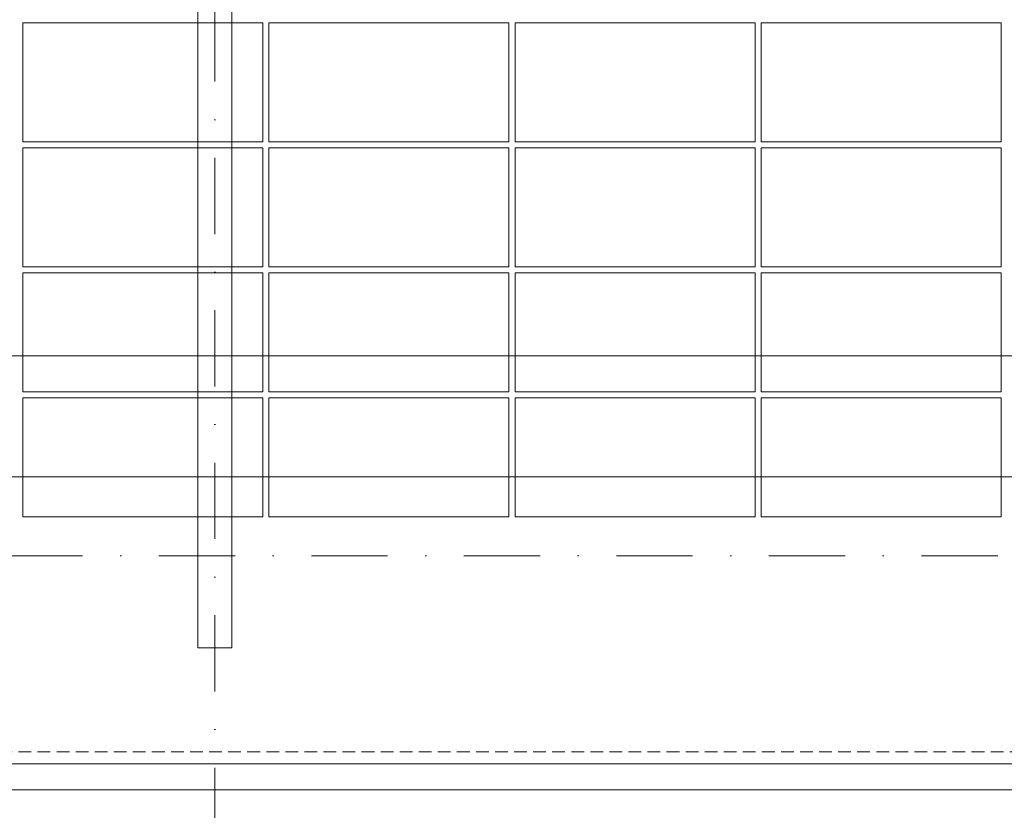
# Model space of a CAD drawing. Header units: millimetres. Extents: x -15830 to 4680139, y -28864 to 2281735.
# Tile 453 of 577: x 315504 to 320424, y 243011 to 246963. Entities that reach past the tile are written whole.
import ezdxf

# ---------------------------------------------------------------- set-up
doc = ezdxf.new("R2010")
doc.units = ezdxf.units.MM
for name, pattern in [('CENTERX2', [101.6, 63.5, -12.7, 12.7, -12.7]), ('DASHDOT', [25.4, 12.7, -6.35, 0, -6.35]), ('DASHED', [19.05, 12.7, -6.35]), ('HIDDEN', [9.525, 6.35, -3.175])]:
    doc.linetypes.add(name, pattern=pattern)
for name, color, linetype, lineweight in [('A99_FVE', 30, 'Continuous', 5), ('A99_N_kce-pod', 7, 'DASHED', 20), ('A99_N_koty-200', 5, 'Continuous', 5), ('A99_N_koty-200 @ 1', 5, 'Continuous', 5), ('A99_N_koty-200 @ 10', 5, 'Continuous', 5), ('A99_N_koty-200 @ 100', 5, 'Continuous', 5), ('A99_N_koty-200 @ 200', 5, 'Continuous', 5), ('A99_N_koty-200 @ 250 (1)', 5, 'Continuous', 5), ('A99_N_koty-200 @ 250 (2)', 5, 'Continuous', 5), ('A99_N_koty-200 @ 400', 5, 'Continuous', 5), ('A99_S_kce-pohl', 7, 'Continuous', 5), ('A99_S_osy', 1, 'CENTERX2', 5)]:
    doc.layers.add(name, color=color, linetype=linetype, lineweight=lineweight)
doc.styles.add('A99_kota', font='isocpeur.ttf', dxfattribs={"height": 2})
doc.dimstyles.new('A99_kota_200 new', dxfattribs={"dimscale": 200, "dimtxt": 2, "dimasz": 1.2, "dimexe": 0.5, "dimexo": 1.5, "dimgap": 0.3, "dimtad": 1, "dimdec": 0, "dimzin": 3, "dimdsep": 46, "dimtxsty": 'A99_kota', "dimblk": 'ARCHTICK', "dimcen": 2.5, "dimazin": 2, "dimtfac": 0.75, "dimtdec": 0, "dimtmove": 2, "dimatfit": 0, "dimfxl": 0, "dimtolj": 1, "dimtzin": 0, "dimlwd": 5, "dimlwe": 5, "dimarcsym": 0})

# ---------------------------------------------------------------- blocks, each defined once
blk = doc.blocks.new('_ArchTick')
at = {"color": 0, "linetype": 'ByBlock', "const_width": 0.15}
blk.add_lwpolyline([(-0.5, -0.5), (0.5, 0.5)], dxfattribs=at)
blk = doc.blocks.new('*D237')
at = {"layer": 'A99_N_koty-200', "color": 0, "linetype": 'Continuous', "lineweight": 5, "ltscale": 10, "transparency": 16777216}
for p, q in [((316479, 241208.3), (316479, 240758.3)), ((328479, 241208.3), (328479, 240758.3)), ((328479, 240808.3), (316479, 240808.3))]:
    blk.add_line(p, q, dxfattribs=at)
at = {"layer": 'Defpoints', "color": 0, "linetype": 'Continuous', "ltscale": 10, "transparency": 16777216}
for p in [(316479, 243683.3), (328479, 243683.3), (316479, 240808.3)]:
    blk.add_point(p, dxfattribs=at)
at = {"layer": 'A99_N_koty-200', "color": 0, "linetype": 'Continuous', "lineweight": 5, "ltscale": 10, "transparency": 16777216, "xscale": 120, "yscale": 120, "zscale": 120, "rotation": 180}
blk.add_blockref('_ArchTick', (316479, 240808.3), dxfattribs=at)
at = {"layer": 'A99_N_koty-200', "color": 0, "linetype": 'Continuous', "lineweight": 5, "ltscale": 10, "transparency": 16777216, "xscale": 120, "yscale": 120, "zscale": 120}
blk.add_blockref('_ArchTick', (328479, 240808.3), dxfattribs=at)
at = {"layer": 'A99_N_koty-200', "color": 0, "linetype": 'Continuous', "ltscale": 10, "transparency": 16777216, "insert": (322479, 240938.3), "char_height": 200, "attachment_point": 5, "style": 'A99_kota'}
blk.add_mtext('\\A1;12000', dxfattribs=at)
blk = doc.blocks.new('*D238')
at = {"layer": 'A99_N_koty-200', "color": 0, "linetype": 'Continuous', "lineweight": 5, "ltscale": 10, "transparency": 16777216}
for p, q in [((316479, 241608.3), (316479, 240708.3)), ((328479, 241608.3), (328479, 240708.3)), ((328479, 240808.3), (316479, 240808.3))]:
    blk.add_line(p, q, dxfattribs=at)
at = {"layer": 'Defpoints', "color": 0, "linetype": 'Continuous', "ltscale": 10, "transparency": 16777216}
for p in [(316479, 243683.3), (328479, 243683.3), (316479, 240808.3)]:
    blk.add_point(p, dxfattribs=at)
at = {"layer": 'A99_N_koty-200', "color": 0, "linetype": 'Continuous', "lineweight": 5, "ltscale": 10, "transparency": 16777216, "xscale": 240, "yscale": 240, "zscale": 240, "rotation": 180}
blk.add_blockref('_ArchTick', (316479, 240808.3), dxfattribs=at)
at = {"layer": 'A99_N_koty-200', "color": 0, "linetype": 'Continuous', "lineweight": 5, "ltscale": 10, "transparency": 16777216, "xscale": 240, "yscale": 240, "zscale": 240}
blk.add_blockref('_ArchTick', (328479, 240808.3), dxfattribs=at)
at = {"layer": 'A99_N_koty-200', "color": 0, "linetype": 'Continuous', "ltscale": 10, "transparency": 16777216, "insert": (322479, 241068.3), "char_height": 400, "attachment_point": 5, "style": 'A99_kota'}
blk.add_mtext('\\A1;12000', dxfattribs=at)
blk = doc.blocks.new('*D239')
at = {"layer": 'A99_N_koty-200', "color": 0, "linetype": 'Continuous', "lineweight": 5, "ltscale": 10, "transparency": 16777216}
for p, q in [((316479, 240812.3), (316479, 240807.8)), ((328479, 240808.3), (316479, 240808.3)), ((328479, 240812.3), (328479, 240807.8))]:
    blk.add_line(p, q, dxfattribs=at)
at = {"layer": 'Defpoints', "color": 0, "linetype": 'Continuous', "ltscale": 10, "transparency": 16777216}
for p in [(316479, 243683.3), (328479, 243683.3), (316479, 240808.3)]:
    blk.add_point(p, dxfattribs=at)
at = {"layer": 'A99_N_koty-200', "color": 0, "linetype": 'Continuous', "lineweight": 5, "ltscale": 10, "transparency": 16777216, "xscale": 1.2, "yscale": 1.2, "zscale": 1.2, "rotation": 180}
blk.add_blockref('_ArchTick', (316479, 240808.3), dxfattribs=at)
at = {"layer": 'A99_N_koty-200', "color": 0, "linetype": 'Continuous', "lineweight": 5, "ltscale": 10, "transparency": 16777216, "xscale": 1.2, "yscale": 1.2, "zscale": 1.2}
blk.add_blockref('_ArchTick', (328479, 240808.3), dxfattribs=at)
at = {"layer": 'A99_N_koty-200', "color": 0, "linetype": 'Continuous', "ltscale": 10, "transparency": 16777216, "insert": (322479, 240809.6), "char_height": 2, "attachment_point": 5, "style": 'A99_kota'}
blk.add_mtext('\\A1;12000', dxfattribs=at)
blk = doc.blocks.new('*D240')
at = {"layer": 'A99_N_koty-200', "color": 0, "linetype": 'Continuous', "lineweight": 5, "ltscale": 10, "transparency": 16777216}
for p, q in [((316479, 242408.3), (316479, 240608.3)), ((328479, 242408.3), (328479, 240608.3)), ((328479, 240808.3), (316479, 240808.3))]:
    blk.add_line(p, q, dxfattribs=at)
at = {"layer": 'Defpoints', "color": 0, "linetype": 'Continuous', "ltscale": 10, "transparency": 16777216}
for p in [(316479, 243683.3), (328479, 243683.3), (316479, 240808.3)]:
    blk.add_point(p, dxfattribs=at)
at = {"layer": 'A99_N_koty-200', "color": 0, "linetype": 'Continuous', "lineweight": 5, "ltscale": 10, "transparency": 16777216, "xscale": 480, "yscale": 480, "zscale": 480, "rotation": 180}
blk.add_blockref('_ArchTick', (316479, 240808.3), dxfattribs=at)
at = {"layer": 'A99_N_koty-200', "color": 0, "linetype": 'Continuous', "lineweight": 5, "ltscale": 10, "transparency": 16777216, "xscale": 480, "yscale": 480, "zscale": 480}
blk.add_blockref('_ArchTick', (328479, 240808.3), dxfattribs=at)
at = {"layer": 'A99_N_koty-200', "color": 0, "linetype": 'Continuous', "ltscale": 10, "transparency": 16777216, "insert": (322479, 241328.3), "char_height": 800, "attachment_point": 5, "style": 'A99_kota'}
blk.add_mtext('\\A1;12000', dxfattribs=at)
blk = doc.blocks.new('*D241')
at = {"layer": 'A99_N_koty-200', "color": 0, "linetype": 'Continuous', "lineweight": 5, "ltscale": 10, "transparency": 16777216}
for p, q in [((316479, 240848.3), (316479, 240803.3)), ((328479, 240848.3), (328479, 240803.3)), ((328479, 240808.3), (316479, 240808.3))]:
    blk.add_line(p, q, dxfattribs=at)
at = {"layer": 'Defpoints', "color": 0, "linetype": 'Continuous', "ltscale": 10, "transparency": 16777216}
for p in [(316479, 243683.3), (328479, 243683.3), (316479, 240808.3)]:
    blk.add_point(p, dxfattribs=at)
at = {"layer": 'A99_N_koty-200', "color": 0, "linetype": 'Continuous', "lineweight": 5, "ltscale": 10, "transparency": 16777216, "xscale": 12, "yscale": 12, "zscale": 12, "rotation": 180}
blk.add_blockref('_ArchTick', (316479, 240808.3), dxfattribs=at)
at = {"layer": 'A99_N_koty-200', "color": 0, "linetype": 'Continuous', "lineweight": 5, "ltscale": 10, "transparency": 16777216, "xscale": 12, "yscale": 12, "zscale": 12}
blk.add_blockref('_ArchTick', (328479, 240808.3), dxfattribs=at)
at = {"layer": 'A99_N_koty-200', "color": 0, "linetype": 'Continuous', "ltscale": 10, "transparency": 16777216, "insert": (322479, 240821.3), "char_height": 20, "attachment_point": 5, "style": 'A99_kota'}
blk.add_mtext('\\A1;12000', dxfattribs=at)
blk = doc.blocks.new('*D242')
at = {"layer": 'A99_N_koty-200', "color": 0, "linetype": 'Continuous', "lineweight": 5, "ltscale": 10, "transparency": 16777216}
for p, q in [((316479, 241808.3), (316479, 240683.3)), ((328479, 241808.3), (328479, 240683.3)), ((328479, 240808.3), (316479, 240808.3))]:
    blk.add_line(p, q, dxfattribs=at)
at = {"layer": 'Defpoints', "color": 0, "linetype": 'Continuous', "ltscale": 10, "transparency": 16777216}
for p in [(316479, 243683.3), (328479, 243683.3), (316479, 240808.3)]:
    blk.add_point(p, dxfattribs=at)
at = {"layer": 'A99_N_koty-200', "color": 0, "linetype": 'Continuous', "lineweight": 5, "ltscale": 10, "transparency": 16777216, "xscale": 300, "yscale": 300, "zscale": 300, "rotation": 180}
blk.add_blockref('_ArchTick', (316479, 240808.3), dxfattribs=at)
at = {"layer": 'A99_N_koty-200', "color": 0, "linetype": 'Continuous', "lineweight": 5, "ltscale": 10, "transparency": 16777216, "xscale": 300, "yscale": 300, "zscale": 300}
blk.add_blockref('_ArchTick', (328479, 240808.3), dxfattribs=at)
at = {"layer": 'A99_N_koty-200', "color": 0, "linetype": 'Continuous', "ltscale": 10, "transparency": 16777216, "insert": (322479, 241133.3), "char_height": 500, "attachment_point": 5, "style": 'A99_kota'}
blk.add_mtext('\\A1;12000', dxfattribs=at)
blk = doc.blocks.new('*D243')
at = {"layer": 'A99_N_koty-200', "color": 0, "linetype": 'Continuous', "lineweight": 5, "ltscale": 10, "transparency": 16777216}
for p, q in [((316479, 241808.3), (316479, 240683.3)), ((328479, 241808.3), (328479, 240683.3)), ((328479, 240808.3), (316479, 240808.3))]:
    blk.add_line(p, q, dxfattribs=at)
at = {"layer": 'Defpoints', "color": 0, "linetype": 'Continuous', "ltscale": 10, "transparency": 16777216}
for p in [(316479, 243683.3), (328479, 243683.3), (316479, 240808.3)]:
    blk.add_point(p, dxfattribs=at)
at = {"layer": 'A99_N_koty-200', "color": 0, "linetype": 'Continuous', "lineweight": 5, "ltscale": 10, "transparency": 16777216, "xscale": 300, "yscale": 300, "zscale": 300, "rotation": 180}
blk.add_blockref('_ArchTick', (316479, 240808.3), dxfattribs=at)
at = {"layer": 'A99_N_koty-200', "color": 0, "linetype": 'Continuous', "lineweight": 5, "ltscale": 10, "transparency": 16777216, "xscale": 300, "yscale": 300, "zscale": 300}
blk.add_blockref('_ArchTick', (328479, 240808.3), dxfattribs=at)
at = {"layer": 'A99_N_koty-200', "color": 0, "linetype": 'Continuous', "ltscale": 10, "transparency": 16777216, "insert": (322479, 241133.3), "char_height": 500, "attachment_point": 5, "style": 'A99_kota'}
blk.add_mtext('\\A1;12000', dxfattribs=at)
blk = doc.blocks.new('*D244')
at = {"layer": 'A99_N_koty-200', "color": 0, "linetype": 'Continuous', "lineweight": 5, "ltscale": 10, "transparency": 16777216}
for p, q in [((304479, 241208.3), (304479, 240758.3)), ((316479, 241208.3), (316479, 240758.3)), ((316479, 240808.3), (304479, 240808.3))]:
    blk.add_line(p, q, dxfattribs=at)
at = {"layer": 'Defpoints', "color": 0, "linetype": 'Continuous', "ltscale": 10, "transparency": 16777216}
for p in [(304479, 243683.3), (316479, 243683.3), (304479, 240808.3)]:
    blk.add_point(p, dxfattribs=at)
at = {"layer": 'A99_N_koty-200', "color": 0, "linetype": 'Continuous', "lineweight": 5, "ltscale": 10, "transparency": 16777216, "xscale": 120, "yscale": 120, "zscale": 120, "rotation": 180}
blk.add_blockref('_ArchTick', (304479, 240808.3), dxfattribs=at)
at = {"layer": 'A99_N_koty-200', "color": 0, "linetype": 'Continuous', "lineweight": 5, "ltscale": 10, "transparency": 16777216, "xscale": 120, "yscale": 120, "zscale": 120}
blk.add_blockref('_ArchTick', (316479, 240808.3), dxfattribs=at)
at = {"layer": 'A99_N_koty-200', "color": 0, "linetype": 'Continuous', "ltscale": 10, "transparency": 16777216, "insert": (310479, 240938.3), "char_height": 200, "attachment_point": 5, "style": 'A99_kota'}
blk.add_mtext('\\A1;12000', dxfattribs=at)
blk = doc.blocks.new('*D245')
at = {"layer": 'A99_N_koty-200', "color": 0, "linetype": 'Continuous', "lineweight": 5, "ltscale": 10, "transparency": 16777216}
for p, q in [((304479, 241608.3), (304479, 240708.3)), ((316479, 241608.3), (316479, 240708.3)), ((316479, 240808.3), (304479, 240808.3))]:
    blk.add_line(p, q, dxfattribs=at)
at = {"layer": 'Defpoints', "color": 0, "linetype": 'Continuous', "ltscale": 10, "transparency": 16777216}
for p in [(304479, 243683.3), (316479, 243683.3), (304479, 240808.3)]:
    blk.add_point(p, dxfattribs=at)
at = {"layer": 'A99_N_koty-200', "color": 0, "linetype": 'Continuous', "lineweight": 5, "ltscale": 10, "transparency": 16777216, "xscale": 240, "yscale": 240, "zscale": 240, "rotation": 180}
blk.add_blockref('_ArchTick', (304479, 240808.3), dxfattribs=at)
at = {"layer": 'A99_N_koty-200', "color": 0, "linetype": 'Continuous', "lineweight": 5, "ltscale": 10, "transparency": 16777216, "xscale": 240, "yscale": 240, "zscale": 240}
blk.add_blockref('_ArchTick', (316479, 240808.3), dxfattribs=at)
at = {"layer": 'A99_N_koty-200', "color": 0, "linetype": 'Continuous', "ltscale": 10, "transparency": 16777216, "insert": (310479, 241068.3), "char_height": 400, "attachment_point": 5, "style": 'A99_kota'}
blk.add_mtext('\\A1;12000', dxfattribs=at)
blk = doc.blocks.new('*D246')
at = {"layer": 'A99_N_koty-200', "color": 0, "linetype": 'Continuous', "lineweight": 5, "ltscale": 10, "transparency": 16777216}
for p, q in [((304479, 240812.3), (304479, 240807.8)), ((316479, 240808.3), (304479, 240808.3)), ((316479, 240812.3), (316479, 240807.8))]:
    blk.add_line(p, q, dxfattribs=at)
at = {"layer": 'Defpoints', "color": 0, "linetype": 'Continuous', "ltscale": 10, "transparency": 16777216}
for p in [(304479, 243683.3), (316479, 243683.3), (304479, 240808.3)]:
    blk.add_point(p, dxfattribs=at)
at = {"layer": 'A99_N_koty-200', "color": 0, "linetype": 'Continuous', "lineweight": 5, "ltscale": 10, "transparency": 16777216, "xscale": 1.2, "yscale": 1.2, "zscale": 1.2, "rotation": 180}
blk.add_blockref('_ArchTick', (304479, 240808.3), dxfattribs=at)
at = {"layer": 'A99_N_koty-200', "color": 0, "linetype": 'Continuous', "lineweight": 5, "ltscale": 10, "transparency": 16777216, "xscale": 1.2, "yscale": 1.2, "zscale": 1.2}
blk.add_blockref('_ArchTick', (316479, 240808.3), dxfattribs=at)
at = {"layer": 'A99_N_koty-200', "color": 0, "linetype": 'Continuous', "ltscale": 10, "transparency": 16777216, "insert": (310479, 240809.6), "char_height": 2, "attachment_point": 5, "style": 'A99_kota'}
blk.add_mtext('\\A1;12000', dxfattribs=at)
blk = doc.blocks.new('*D247')
at = {"layer": 'A99_N_koty-200', "color": 0, "linetype": 'Continuous', "lineweight": 5, "ltscale": 10, "transparency": 16777216}
for p, q in [((304479, 242408.3), (304479, 240608.3)), ((316479, 242408.3), (316479, 240608.3)), ((316479, 240808.3), (304479, 240808.3))]:
    blk.add_line(p, q, dxfattribs=at)
at = {"layer": 'Defpoints', "color": 0, "linetype": 'Continuous', "ltscale": 10, "transparency": 16777216}
for p in [(304479, 243683.3), (316479, 243683.3), (304479, 240808.3)]:
    blk.add_point(p, dxfattribs=at)
at = {"layer": 'A99_N_koty-200', "color": 0, "linetype": 'Continuous', "lineweight": 5, "ltscale": 10, "transparency": 16777216, "xscale": 480, "yscale": 480, "zscale": 480, "rotation": 180}
blk.add_blockref('_ArchTick', (304479, 240808.3), dxfattribs=at)
at = {"layer": 'A99_N_koty-200', "color": 0, "linetype": 'Continuous', "lineweight": 5, "ltscale": 10, "transparency": 16777216, "xscale": 480, "yscale": 480, "zscale": 480}
blk.add_blockref('_ArchTick', (316479, 240808.3), dxfattribs=at)
at = {"layer": 'A99_N_koty-200', "color": 0, "linetype": 'Continuous', "ltscale": 10, "transparency": 16777216, "insert": (310479, 241328.3), "char_height": 800, "attachment_point": 5, "style": 'A99_kota'}
blk.add_mtext('\\A1;12000', dxfattribs=at)
blk = doc.blocks.new('*D248')
at = {"layer": 'A99_N_koty-200', "color": 0, "linetype": 'Continuous', "lineweight": 5, "ltscale": 10, "transparency": 16777216}
for p, q in [((304479, 240848.3), (304479, 240803.3)), ((316479, 240848.3), (316479, 240803.3)), ((316479, 240808.3), (304479, 240808.3))]:
    blk.add_line(p, q, dxfattribs=at)
at = {"layer": 'Defpoints', "color": 0, "linetype": 'Continuous', "ltscale": 10, "transparency": 16777216}
for p in [(304479, 243683.3), (316479, 243683.3), (304479, 240808.3)]:
    blk.add_point(p, dxfattribs=at)
at = {"layer": 'A99_N_koty-200', "color": 0, "linetype": 'Continuous', "lineweight": 5, "ltscale": 10, "transparency": 16777216, "xscale": 12, "yscale": 12, "zscale": 12, "rotation": 180}
blk.add_blockref('_ArchTick', (304479, 240808.3), dxfattribs=at)
at = {"layer": 'A99_N_koty-200', "color": 0, "linetype": 'Continuous', "lineweight": 5, "ltscale": 10, "transparency": 16777216, "xscale": 12, "yscale": 12, "zscale": 12}
blk.add_blockref('_ArchTick', (316479, 240808.3), dxfattribs=at)
at = {"layer": 'A99_N_koty-200', "color": 0, "linetype": 'Continuous', "ltscale": 10, "transparency": 16777216, "insert": (310479, 240821.3), "char_height": 20, "attachment_point": 5, "style": 'A99_kota'}
blk.add_mtext('\\A1;12000', dxfattribs=at)
blk = doc.blocks.new('*D249')
at = {"layer": 'A99_N_koty-200', "color": 0, "linetype": 'Continuous', "lineweight": 5, "ltscale": 10, "transparency": 16777216}
for p, q in [((304479, 241808.3), (304479, 240683.3)), ((316479, 241808.3), (316479, 240683.3)), ((316479, 240808.3), (304479, 240808.3))]:
    blk.add_line(p, q, dxfattribs=at)
at = {"layer": 'Defpoints', "color": 0, "linetype": 'Continuous', "ltscale": 10, "transparency": 16777216}
for p in [(304479, 243683.3), (316479, 243683.3), (304479, 240808.3)]:
    blk.add_point(p, dxfattribs=at)
at = {"layer": 'A99_N_koty-200', "color": 0, "linetype": 'Continuous', "lineweight": 5, "ltscale": 10, "transparency": 16777216, "xscale": 300, "yscale": 300, "zscale": 300, "rotation": 180}
blk.add_blockref('_ArchTick', (304479, 240808.3), dxfattribs=at)
at = {"layer": 'A99_N_koty-200', "color": 0, "linetype": 'Continuous', "lineweight": 5, "ltscale": 10, "transparency": 16777216, "xscale": 300, "yscale": 300, "zscale": 300}
blk.add_blockref('_ArchTick', (316479, 240808.3), dxfattribs=at)
at = {"layer": 'A99_N_koty-200', "color": 0, "linetype": 'Continuous', "ltscale": 10, "transparency": 16777216, "insert": (310479, 241133.3), "char_height": 500, "attachment_point": 5, "style": 'A99_kota'}
blk.add_mtext('\\A1;12000', dxfattribs=at)
blk = doc.blocks.new('*D250')
at = {"layer": 'A99_N_koty-200', "color": 0, "linetype": 'Continuous', "lineweight": 5, "ltscale": 10, "transparency": 16777216}
for p, q in [((304479, 241808.3), (304479, 240683.3)), ((316479, 241808.3), (316479, 240683.3)), ((316479, 240808.3), (304479, 240808.3))]:
    blk.add_line(p, q, dxfattribs=at)
at = {"layer": 'Defpoints', "color": 0, "linetype": 'Continuous', "ltscale": 10, "transparency": 16777216}
for p in [(304479, 243683.3), (316479, 243683.3), (304479, 240808.3)]:
    blk.add_point(p, dxfattribs=at)
at = {"layer": 'A99_N_koty-200', "color": 0, "linetype": 'Continuous', "lineweight": 5, "ltscale": 10, "transparency": 16777216, "xscale": 300, "yscale": 300, "zscale": 300, "rotation": 180}
blk.add_blockref('_ArchTick', (304479, 240808.3), dxfattribs=at)
at = {"layer": 'A99_N_koty-200', "color": 0, "linetype": 'Continuous', "lineweight": 5, "ltscale": 10, "transparency": 16777216, "xscale": 300, "yscale": 300, "zscale": 300}
blk.add_blockref('_ArchTick', (316479, 240808.3), dxfattribs=at)
at = {"layer": 'A99_N_koty-200', "color": 0, "linetype": 'Continuous', "ltscale": 10, "transparency": 16777216, "insert": (310479, 241133.3), "char_height": 500, "attachment_point": 5, "style": 'A99_kota'}
blk.add_mtext('\\A1;12000', dxfattribs=at)
blk = doc.blocks.new('*D114')
at = {"layer": 'A99_N_koty-200', "color": 0, "linetype": 'Continuous', "lineweight": 5, "ltscale": 10, "transparency": 16777216}
for p, q in [((292209, 244483.3), (292209, 245383.3)), ((329424, 244483.3), (329424, 245383.3)), ((292209, 245283.3), (329424, 245283.3))]:
    blk.add_line(p, q, dxfattribs=at)
at = {"layer": 'Defpoints', "color": 0, "linetype": 'Continuous', "ltscale": 10, "transparency": 16777216}
for p in [(329424, 245283.3), (292209, 243203.3), (329424, 243203.3)]:
    blk.add_point(p, dxfattribs=at)
at = {"layer": 'A99_N_koty-200', "color": 0, "linetype": 'Continuous', "lineweight": 5, "ltscale": 10, "transparency": 16777216, "xscale": 240, "yscale": 240, "zscale": 240, "rotation": 180}
blk.add_blockref('_ArchTick', (292209, 245283.3), dxfattribs=at)
at = {"layer": 'A99_N_koty-200', "color": 0, "linetype": 'Continuous', "lineweight": 5, "ltscale": 10, "transparency": 16777216, "xscale": 240, "yscale": 240, "zscale": 240}
blk.add_blockref('_ArchTick', (329424, 245283.3), dxfattribs=at)
at = {"layer": 'A99_N_koty-200', "color": 0, "linetype": 'Continuous', "ltscale": 10, "transparency": 16777216, "insert": (310816.5, 245543.3), "char_height": 400, "attachment_point": 5, "style": 'A99_kota'}
blk.add_mtext('\\A1;37215', dxfattribs=at)
blk = doc.blocks.new('*D115')
at = {"layer": 'A99_N_koty-200', "color": 0, "linetype": 'Continuous', "lineweight": 5, "ltscale": 10, "transparency": 16777216}
for p, q in [((292209, 244278.3), (292209, 244728.3)), ((329424, 244278.3), (329424, 244728.3)), ((292209, 244678.3), (329424, 244678.3))]:
    blk.add_line(p, q, dxfattribs=at)
at = {"layer": 'Defpoints', "color": 0, "linetype": 'Continuous', "ltscale": 10, "transparency": 16777216}
for p in [(329424, 244678.3), (292209, 243203.3), (329424, 243203.3)]:
    blk.add_point(p, dxfattribs=at)
at = {"layer": 'A99_N_koty-200', "color": 0, "linetype": 'Continuous', "lineweight": 5, "ltscale": 10, "transparency": 16777216, "xscale": 120, "yscale": 120, "zscale": 120, "rotation": 180}
blk.add_blockref('_ArchTick', (292209, 244678.3), dxfattribs=at)
at = {"layer": 'A99_N_koty-200', "color": 0, "linetype": 'Continuous', "lineweight": 5, "ltscale": 10, "transparency": 16777216, "xscale": 120, "yscale": 120, "zscale": 120}
blk.add_blockref('_ArchTick', (329424, 244678.3), dxfattribs=at)
at = {"layer": 'A99_N_koty-200', "color": 0, "linetype": 'Continuous', "ltscale": 10, "transparency": 16777216, "insert": (310816.5, 244808.3), "char_height": 200, "attachment_point": 5, "style": 'A99_kota'}
blk.add_mtext('\\A1;37215', dxfattribs=at)
blk = doc.blocks.new('*D116')
at = {"layer": 'A99_N_koty-200', "color": 0, "linetype": 'Continuous', "lineweight": 5, "ltscale": 10, "transparency": 16777216}
for p, q in [((292209, 244674.3), (292209, 244678.8)), ((292209, 244678.3), (329424, 244678.3)), ((329424, 244674.3), (329424, 244678.8))]:
    blk.add_line(p, q, dxfattribs=at)
at = {"layer": 'Defpoints', "color": 0, "linetype": 'Continuous', "ltscale": 10, "transparency": 16777216}
for p in [(329424, 244678.3), (292209, 243203.3), (329424, 243203.3)]:
    blk.add_point(p, dxfattribs=at)
at = {"layer": 'A99_N_koty-200', "color": 0, "linetype": 'Continuous', "lineweight": 5, "ltscale": 10, "transparency": 16777216, "xscale": 1.2, "yscale": 1.2, "zscale": 1.2, "rotation": 180}
blk.add_blockref('_ArchTick', (292209, 244678.3), dxfattribs=at)
at = {"layer": 'A99_N_koty-200', "color": 0, "linetype": 'Continuous', "lineweight": 5, "ltscale": 10, "transparency": 16777216, "xscale": 1.2, "yscale": 1.2, "zscale": 1.2}
blk.add_blockref('_ArchTick', (329424, 244678.3), dxfattribs=at)
at = {"layer": 'A99_N_koty-200', "color": 0, "linetype": 'Continuous', "ltscale": 10, "transparency": 16777216, "insert": (310816.5, 244679.6), "char_height": 2, "attachment_point": 5, "style": 'A99_kota'}
blk.add_mtext('\\A1;37215', dxfattribs=at)
blk = doc.blocks.new('*D117')
at = {"layer": 'A99_N_koty-200', "color": 0, "linetype": 'Continuous', "lineweight": 5, "ltscale": 10, "transparency": 16777216}
for p, q in [((292209, 243803.3), (292209, 244878.3)), ((329424, 243803.3), (329424, 244878.3)), ((292209, 244678.3), (329424, 244678.3))]:
    blk.add_line(p, q, dxfattribs=at)
at = {"layer": 'Defpoints', "color": 0, "linetype": 'Continuous', "ltscale": 10, "transparency": 16777216}
for p in [(329424, 244678.3), (292209, 243203.3), (329424, 243203.3)]:
    blk.add_point(p, dxfattribs=at)
at = {"layer": 'A99_N_koty-200', "color": 0, "linetype": 'Continuous', "lineweight": 5, "ltscale": 10, "transparency": 16777216, "xscale": 480, "yscale": 480, "zscale": 480, "rotation": 180}
blk.add_blockref('_ArchTick', (292209, 244678.3), dxfattribs=at)
at = {"layer": 'A99_N_koty-200', "color": 0, "linetype": 'Continuous', "lineweight": 5, "ltscale": 10, "transparency": 16777216, "xscale": 480, "yscale": 480, "zscale": 480}
blk.add_blockref('_ArchTick', (329424, 244678.3), dxfattribs=at)
at = {"layer": 'A99_N_koty-200', "color": 0, "linetype": 'Continuous', "ltscale": 10, "transparency": 16777216, "insert": (310816.5, 245198.3), "char_height": 800, "attachment_point": 5, "style": 'A99_kota'}
blk.add_mtext('\\A1;37215', dxfattribs=at)
blk = doc.blocks.new('*D118')
at = {"layer": 'A99_N_koty-200', "color": 0, "linetype": 'Continuous', "lineweight": 5, "ltscale": 10, "transparency": 16777216}
for p, q in [((292209, 244638.3), (292209, 244683.3)), ((292209, 244678.3), (329424, 244678.3)), ((329424, 244638.3), (329424, 244683.3))]:
    blk.add_line(p, q, dxfattribs=at)
at = {"layer": 'Defpoints', "color": 0, "linetype": 'Continuous', "ltscale": 10, "transparency": 16777216}
for p in [(329424, 244678.3), (292209, 243203.3), (329424, 243203.3)]:
    blk.add_point(p, dxfattribs=at)
at = {"layer": 'A99_N_koty-200', "color": 0, "linetype": 'Continuous', "lineweight": 5, "ltscale": 10, "transparency": 16777216, "xscale": 12, "yscale": 12, "zscale": 12, "rotation": 180}
blk.add_blockref('_ArchTick', (292209, 244678.3), dxfattribs=at)
at = {"layer": 'A99_N_koty-200', "color": 0, "linetype": 'Continuous', "lineweight": 5, "ltscale": 10, "transparency": 16777216, "xscale": 12, "yscale": 12, "zscale": 12}
blk.add_blockref('_ArchTick', (329424, 244678.3), dxfattribs=at)
at = {"layer": 'A99_N_koty-200', "color": 0, "linetype": 'Continuous', "ltscale": 10, "transparency": 16777216, "insert": (310816.5, 244691.3), "char_height": 20, "attachment_point": 5, "style": 'A99_kota'}
blk.add_mtext('\\A1;37215', dxfattribs=at)
blk = doc.blocks.new('*D119')
at = {"layer": 'A99_N_koty-200', "color": 0, "linetype": 'Continuous', "lineweight": 5, "ltscale": 10, "transparency": 16777216}
for p, q in [((292209, 243678.3), (292209, 244803.3)), ((329424, 243678.3), (329424, 244803.3)), ((292209, 244678.3), (329424, 244678.3))]:
    blk.add_line(p, q, dxfattribs=at)
at = {"layer": 'Defpoints', "color": 0, "linetype": 'Continuous', "ltscale": 10, "transparency": 16777216}
for p in [(329424, 244678.3), (292209, 243203.3), (329424, 243203.3)]:
    blk.add_point(p, dxfattribs=at)
at = {"layer": 'A99_N_koty-200', "color": 0, "linetype": 'Continuous', "lineweight": 5, "ltscale": 10, "transparency": 16777216, "xscale": 300, "yscale": 300, "zscale": 300, "rotation": 180}
blk.add_blockref('_ArchTick', (292209, 244678.3), dxfattribs=at)
at = {"layer": 'A99_N_koty-200', "color": 0, "linetype": 'Continuous', "lineweight": 5, "ltscale": 10, "transparency": 16777216, "xscale": 300, "yscale": 300, "zscale": 300}
blk.add_blockref('_ArchTick', (329424, 244678.3), dxfattribs=at)
at = {"layer": 'A99_N_koty-200', "color": 0, "linetype": 'Continuous', "ltscale": 10, "transparency": 16777216, "insert": (310816.5, 245003.3), "char_height": 500, "attachment_point": 5, "style": 'A99_kota'}
blk.add_mtext('\\A1;37215', dxfattribs=at)
blk = doc.blocks.new('*D120')
at = {"layer": 'A99_N_koty-200', "color": 0, "linetype": 'Continuous', "lineweight": 5, "ltscale": 10, "transparency": 16777216}
for p, q in [((292209, 243678.3), (292209, 244803.3)), ((329424, 243678.3), (329424, 244803.3)), ((292209, 244678.3), (329424, 244678.3))]:
    blk.add_line(p, q, dxfattribs=at)
at = {"layer": 'Defpoints', "color": 0, "linetype": 'Continuous', "ltscale": 10, "transparency": 16777216}
for p in [(329424, 244678.3), (292209, 243203.3), (329424, 243203.3)]:
    blk.add_point(p, dxfattribs=at)
at = {"layer": 'A99_N_koty-200', "color": 0, "linetype": 'Continuous', "lineweight": 5, "ltscale": 10, "transparency": 16777216, "xscale": 300, "yscale": 300, "zscale": 300, "rotation": 180}
blk.add_blockref('_ArchTick', (292209, 244678.3), dxfattribs=at)
at = {"layer": 'A99_N_koty-200', "color": 0, "linetype": 'Continuous', "lineweight": 5, "ltscale": 10, "transparency": 16777216, "xscale": 300, "yscale": 300, "zscale": 300}
blk.add_blockref('_ArchTick', (329424, 244678.3), dxfattribs=at)
at = {"layer": 'A99_N_koty-200', "color": 0, "linetype": 'Continuous', "ltscale": 10, "transparency": 16777216, "insert": (310816.5, 245003.3), "char_height": 500, "attachment_point": 5, "style": 'A99_kota'}
blk.add_mtext('\\A1;37215', dxfattribs=at)
blk = doc.blocks.new('*U785')
at = {"layer": 'A99_N_koty-200 @ 1', "linetype": 'Continuous', "ltscale": 10}
dim = blk.add_linear_dim(base=(316479, 240808.3), p1=(328479, 243683.3), p2=(316479, 243683.3), angle=180, dimstyle='A99_kota_200 new', override={"dimscale": 1, "dimtix": 1, "dimtofl": 1, "dimtmove": 1, "dimatfit": 1}, dxfattribs=at)
dim.commit()
dim.dimension.update_dxf_attribs({"geometry": '*D239', "text_midpoint": (322479, 240809.6)})
at = {"layer": 'A99_N_koty-200 @ 10', "linetype": 'Continuous', "ltscale": 10}
dim = blk.add_linear_dim(base=(316479, 240808.3), p1=(328479, 243683.3), p2=(316479, 243683.3), angle=180, dimstyle='A99_kota_200 new', override={"dimscale": 10, "dimtix": 1, "dimtofl": 1, "dimtmove": 1, "dimatfit": 1}, dxfattribs=at)
dim.commit()
dim.dimension.update_dxf_attribs({"geometry": '*D241', "text_midpoint": (322479, 240821.3)})
at = {"layer": 'A99_N_koty-200 @ 100', "linetype": 'Continuous', "ltscale": 10}
dim = blk.add_linear_dim(base=(316479, 240808.3), p1=(328479, 243683.3), p2=(316479, 243683.3), angle=180, dimstyle='A99_kota_200 new', override={"dimscale": 100, "dimtix": 1, "dimtofl": 1, "dimtmove": 1, "dimatfit": 1}, dxfattribs=at)
dim.commit()
dim.dimension.update_dxf_attribs({"geometry": '*D237', "text_midpoint": (322479, 240938.3)})
at = {"layer": 'A99_N_koty-200 @ 200', "linetype": 'Continuous', "ltscale": 10}
dim = blk.add_linear_dim(base=(316479, 240808.3), p1=(328479, 243683.3), p2=(316479, 243683.3), angle=180, dimstyle='A99_kota_200 new', override={"dimscale": 200, "dimtix": 1, "dimtofl": 1, "dimtmove": 1, "dimatfit": 1}, dxfattribs=at)
dim.commit()
dim.dimension.update_dxf_attribs({"geometry": '*D238', "text_midpoint": (322479, 241068.3)})
at = {"layer": 'A99_N_koty-200 @ 250 (1)', "linetype": 'Continuous', "ltscale": 10}
dim = blk.add_linear_dim(base=(316479, 240808.3), p1=(328479, 243683.3), p2=(316479, 243683.3), angle=180, dimstyle='A99_kota_200 new', override={"dimscale": 250, "dimtix": 1, "dimtofl": 1, "dimtmove": 1, "dimatfit": 1}, dxfattribs=at)
dim.commit()
dim.dimension.update_dxf_attribs({"geometry": '*D242', "text_midpoint": (322479, 241133.3)})
at = {"layer": 'A99_N_koty-200 @ 250 (2)', "linetype": 'Continuous', "ltscale": 10}
dim = blk.add_linear_dim(base=(316479, 240808.3), p1=(328479, 243683.3), p2=(316479, 243683.3), angle=180, dimstyle='A99_kota_200 new', override={"dimscale": 250, "dimtix": 1, "dimtofl": 1, "dimtmove": 1, "dimatfit": 1}, dxfattribs=at)
dim.commit()
dim.dimension.update_dxf_attribs({"geometry": '*D243', "text_midpoint": (322479, 241133.3)})
at = {"layer": 'A99_N_koty-200 @ 400', "linetype": 'Continuous', "ltscale": 10}
dim = blk.add_linear_dim(base=(316479, 240808.3), p1=(328479, 243683.3), p2=(316479, 243683.3), angle=180, dimstyle='A99_kota_200 new', override={"dimscale": 400, "dimtix": 1, "dimtofl": 1, "dimtmove": 1, "dimatfit": 1}, dxfattribs=at)
dim.commit()
dim.dimension.update_dxf_attribs({"geometry": '*D240', "text_midpoint": (322479, 241328.3)})
blk = doc.blocks.new('*U786')
at = {"layer": 'A99_N_koty-200 @ 1', "linetype": 'Continuous', "ltscale": 10}
dim = blk.add_linear_dim(base=(304479, 240808.3), p1=(316479, 243683.3), p2=(304479, 243683.3), angle=180, dimstyle='A99_kota_200 new', override={"dimscale": 1, "dimtix": 1, "dimtofl": 1, "dimtmove": 1, "dimatfit": 1}, dxfattribs=at)
dim.commit()
dim.dimension.update_dxf_attribs({"geometry": '*D246', "text_midpoint": (310479, 240809.6)})
at = {"layer": 'A99_N_koty-200 @ 10', "linetype": 'Continuous', "ltscale": 10}
dim = blk.add_linear_dim(base=(304479, 240808.3), p1=(316479, 243683.3), p2=(304479, 243683.3), angle=180, dimstyle='A99_kota_200 new', override={"dimscale": 10, "dimtix": 1, "dimtofl": 1, "dimtmove": 1, "dimatfit": 1}, dxfattribs=at)
dim.commit()
dim.dimension.update_dxf_attribs({"geometry": '*D248', "text_midpoint": (310479, 240821.3)})
at = {"layer": 'A99_N_koty-200 @ 100', "linetype": 'Continuous', "ltscale": 10}
dim = blk.add_linear_dim(base=(304479, 240808.3), p1=(316479, 243683.3), p2=(304479, 243683.3), angle=180, dimstyle='A99_kota_200 new', override={"dimscale": 100, "dimtix": 1, "dimtofl": 1, "dimtmove": 1, "dimatfit": 1}, dxfattribs=at)
dim.commit()
dim.dimension.update_dxf_attribs({"geometry": '*D244', "text_midpoint": (310479, 240938.3)})
at = {"layer": 'A99_N_koty-200 @ 200', "linetype": 'Continuous', "ltscale": 10}
dim = blk.add_linear_dim(base=(304479, 240808.3), p1=(316479, 243683.3), p2=(304479, 243683.3), angle=180, dimstyle='A99_kota_200 new', override={"dimscale": 200, "dimtix": 1, "dimtofl": 1, "dimtmove": 1, "dimatfit": 1}, dxfattribs=at)
dim.commit()
dim.dimension.update_dxf_attribs({"geometry": '*D245', "text_midpoint": (310479, 241068.3)})
at = {"layer": 'A99_N_koty-200 @ 250 (1)', "linetype": 'Continuous', "ltscale": 10}
dim = blk.add_linear_dim(base=(304479, 240808.3), p1=(316479, 243683.3), p2=(304479, 243683.3), angle=180, dimstyle='A99_kota_200 new', override={"dimscale": 250, "dimtix": 1, "dimtofl": 1, "dimtmove": 1, "dimatfit": 1}, dxfattribs=at)
dim.commit()
dim.dimension.update_dxf_attribs({"geometry": '*D249', "text_midpoint": (310479, 241133.3)})
at = {"layer": 'A99_N_koty-200 @ 250 (2)', "linetype": 'Continuous', "ltscale": 10}
dim = blk.add_linear_dim(base=(304479, 240808.3), p1=(316479, 243683.3), p2=(304479, 243683.3), angle=180, dimstyle='A99_kota_200 new', override={"dimscale": 250, "dimtix": 1, "dimtofl": 1, "dimtmove": 1, "dimatfit": 1}, dxfattribs=at)
dim.commit()
dim.dimension.update_dxf_attribs({"geometry": '*D250', "text_midpoint": (310479, 241133.3)})
at = {"layer": 'A99_N_koty-200 @ 400', "linetype": 'Continuous', "ltscale": 10}
dim = blk.add_linear_dim(base=(304479, 240808.3), p1=(316479, 243683.3), p2=(304479, 243683.3), angle=180, dimstyle='A99_kota_200 new', override={"dimscale": 400, "dimtix": 1, "dimtofl": 1, "dimtmove": 1, "dimatfit": 1}, dxfattribs=at)
dim.commit()
dim.dimension.update_dxf_attribs({"geometry": '*D247', "text_midpoint": (310479, 241328.3)})
blk = doc.blocks.new('*U830')
at = {"layer": 'A99_N_koty-200 @ 1', "linetype": 'Continuous', "ltscale": 10}
dim = blk.add_linear_dim(base=(329424, 244678.3), p1=(292209, 243203.3), p2=(329424, 243203.3), dimstyle='A99_kota_200 new', override={"dimscale": 1, "dimtix": 1, "dimtofl": 1, "dimtmove": 2, "dimatfit": 3}, dxfattribs=at)
dim.commit()
dim.dimension.update_dxf_attribs({"geometry": '*D116', "text_midpoint": (310816.5, 244679.6)})
at = {"layer": 'A99_N_koty-200 @ 10', "linetype": 'Continuous', "ltscale": 10}
dim = blk.add_linear_dim(base=(329424, 244678.3), p1=(292209, 243203.3), p2=(329424, 243203.3), dimstyle='A99_kota_200 new', override={"dimscale": 10, "dimtix": 1, "dimtofl": 1, "dimtmove": 2, "dimatfit": 3}, dxfattribs=at)
dim.commit()
dim.dimension.update_dxf_attribs({"geometry": '*D118', "text_midpoint": (310816.5, 244691.3)})
at = {"layer": 'A99_N_koty-200 @ 100', "linetype": 'Continuous', "ltscale": 10}
dim = blk.add_linear_dim(base=(329424, 244678.3), p1=(292209, 243203.3), p2=(329424, 243203.3), dimstyle='A99_kota_200 new', override={"dimscale": 100, "dimtix": 1, "dimtofl": 1, "dimtmove": 2, "dimatfit": 3}, dxfattribs=at)
dim.commit()
dim.dimension.update_dxf_attribs({"geometry": '*D115', "text_midpoint": (310816.5, 244808.3)})
at = {"layer": 'A99_N_koty-200 @ 200', "linetype": 'Continuous', "ltscale": 10}
dim = blk.add_linear_dim(base=(329424, 245283.3), p1=(292209, 243203.3), p2=(329424, 243203.3), dimstyle='A99_kota_200 new', override={"dimscale": 200, "dimtix": 1, "dimtofl": 1, "dimtmove": 2, "dimatfit": 3}, dxfattribs=at)
dim.commit()
dim.dimension.update_dxf_attribs({"geometry": '*D114', "text_midpoint": (310816.5, 245543.3)})
at = {"layer": 'A99_N_koty-200 @ 250 (1)', "linetype": 'Continuous', "ltscale": 10}
dim = blk.add_linear_dim(base=(329424, 244678.3), p1=(292209, 243203.3), p2=(329424, 243203.3), dimstyle='A99_kota_200 new', override={"dimscale": 250, "dimtix": 1, "dimtofl": 1, "dimtmove": 2, "dimatfit": 3}, dxfattribs=at)
dim.commit()
dim.dimension.update_dxf_attribs({"geometry": '*D119', "text_midpoint": (310816.5, 245003.3)})
at = {"layer": 'A99_N_koty-200 @ 250 (2)', "linetype": 'Continuous', "ltscale": 10}
dim = blk.add_linear_dim(base=(329424, 244678.3), p1=(292209, 243203.3), p2=(329424, 243203.3), dimstyle='A99_kota_200 new', override={"dimscale": 250, "dimtix": 1, "dimtofl": 1, "dimtmove": 2, "dimatfit": 3}, dxfattribs=at)
dim.commit()
dim.dimension.update_dxf_attribs({"geometry": '*D120', "text_midpoint": (310816.5, 245003.3)})
at = {"layer": 'A99_N_koty-200 @ 400', "linetype": 'Continuous', "ltscale": 10}
dim = blk.add_linear_dim(base=(329424, 244678.3), p1=(292209, 243203.3), p2=(329424, 243203.3), dimstyle='A99_kota_200 new', override={"dimscale": 400, "dimtix": 1, "dimtofl": 1, "dimtmove": 2, "dimatfit": 3}, dxfattribs=at)
dim.commit()
dim.dimension.update_dxf_attribs({"geometry": '*D117', "text_midpoint": (310816.5, 245198.3)})

msp = doc.modelspace()

# ---------------------------------------------------------------- linework, layer by layer
at = {"layer": 'A99_FVE', "linetype": 'Continuous', "lineweight": 15, "ltscale": 2}
msp.add_lwpolyline([(316393.95, 249588.252), (316563.95, 249588.252), (316563.95, 243823.252), (316393.95, 243823.252)], close=True, dxfattribs=at)
at = {"layer": 'A99_FVE', "lineweight": 5, "ltscale": 2}
for points in [[(316718.95, 246353.252), (316718.95, 246948.252), (315518.95, 246948.252), (315518.95, 246353.252)], [(317948.95, 246353.252), (317948.95, 246948.252), (316748.95, 246948.252), (316748.95, 246353.252)], [(319178.95, 246353.252), (319178.95, 246948.252), (317978.95, 246948.252), (317978.95, 246353.252)], [(320408.95, 246353.252), (320408.95, 246948.252), (319208.95, 246948.252), (319208.95, 246353.252)], [(316718.95, 245728.252), (316718.95, 246323.252), (315518.95, 246323.252), (315518.95, 245728.252)], [(317948.95, 245728.252), (317948.95, 246323.252), (316748.95, 246323.252), (316748.95, 245728.252)], [(319178.95, 245728.252), (319178.95, 246323.252), (317978.95, 246323.252), (317978.95, 245728.252)], [(320408.95, 245728.252), (320408.95, 246323.252), (319208.95, 246323.252), (319208.95, 245728.252)], [(316718.95, 245103.252), (316718.95, 245698.252), (315518.95, 245698.252), (315518.95, 245103.252)], [(317948.95, 245103.252), (317948.95, 245698.252), (316748.95, 245698.252), (316748.95, 245103.252)], [(319178.95, 245103.252), (319178.95, 245698.252), (317978.95, 245698.252), (317978.95, 245103.252)], [(320408.95, 245103.252), (320408.95, 245698.252), (319208.95, 245698.252), (319208.95, 245103.252)], [(316718.95, 244478.252), (316718.95, 245073.252), (315518.95, 245073.252), (315518.95, 244478.252)], [(317948.95, 244478.252), (317948.95, 245073.252), (316748.95, 245073.252), (316748.95, 244478.252)], [(319178.95, 244478.252), (319178.95, 245073.252), (317978.95, 245073.252), (317978.95, 244478.252)], [(320408.95, 244478.252), (320408.95, 245073.252), (319208.95, 245073.252), (319208.95, 244478.252)]]:
    msp.add_lwpolyline(points, close=True, dxfattribs=at)
at = {"layer": 'A99_N_kce-pod', "linetype": 'HIDDEN', "lineweight": 5, "ltscale": 10}
msp.add_lwpolyline([(352804.496, 243303.252), (213328.95, 243303.252)], dxfattribs=at)
at = {"layer": 'A99_S_kce-pohl', "linetype": 'Continuous', "ltscale": 25}
msp.add_lwpolyline([(221258.95, 268723.252), (213328.95, 268723.252), (213328.95, 243243.252), (352804.496, 243243.252), (352804.496, 270633.252)], dxfattribs=at)
at = {"layer": 'A99_S_kce-pohl', "linetype": 'Continuous'}
msp.add_lwpolyline([(352804.496, 243113.252), (213328.95, 243113.252)], dxfattribs=at)
at = {"layer": 'A99_S_osy', "linetype": 'DASHDOT', "lineweight": 5, "ltscale": 30}
for points in [[(316478.95, 344583.252), (316478.95, 241173.252)], [(366878.95, 244283.252), (211283.95, 244283.252)]]:
    msp.add_lwpolyline(points, dxfattribs=at)

# ---------------------------------------------------------------- block references
at = {"layer": 'A99_N_koty-200'}
for name in ['*U830', '*U786', '*U785']:
    msp.add_blockref(name, (0, 0), dxfattribs=at)

doc.saveas('drawing.dxf')
